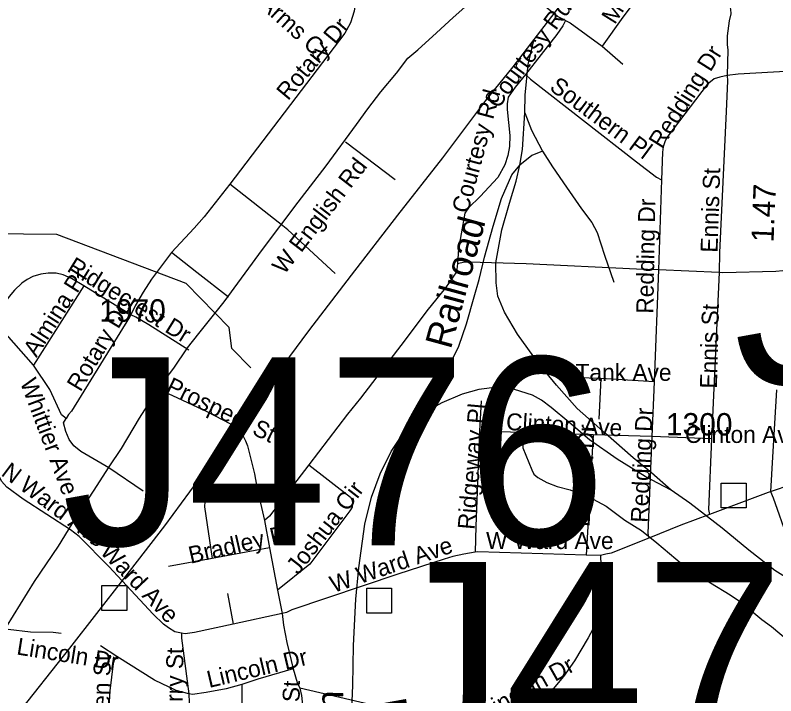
# Model space of a CAD drawing. Extents: x 1662474 to 1856135, y 779280 to 917889.
# Drawn here: x 1695531 to 1699781, y 797474 to 801278 of the extents above; entities that cross this region are included whole.
import ezdxf

# ---------------------------------------------------------------- set-up
doc = ezdxf.new("R2010")
doc.units = 0
for name, color, linetype in [('Exist Hydrographic Misc Water Feature', 7, 'Continuous'), ('Exist Railroad Mainline', 7, 'Continuous'), ('Exist Railroad Mainline Label', 7, 'Continuous'), ('Exist Railroad Siding', 7, 'Continuous'), ('Exist Road Non-System Structure Non-Sys Other Attributed CELL', 7, 'Continuous'), ('Exist Road Non-System Structure Non-Sys Other Number Label', 7, 'Continuous'), ('Exist Road Non-System Type 51', 7, 'Continuous'), ('Exist Road Non-System Type 51 Label', 7, 'Continuous'), ('Exist Road Secondary Mileage Hundredths English Label', 7, 'Continuous'), ('Exist Road Secondary Type 51 Attributed', 7, 'Continuous'), ('Exist Road Secondary Type 51 Label', 7, 'Continuous'), ('Exist Road Secondary Type 51 Number Label', 7, 'Continuous'), ('Exist Road Secondary Type 51 Undivided 4 Lane Attributed', 7, 'Continuous')]:
    doc.layers.add(name, color=color, linetype=linetype)

msp = doc.modelspace()

# ---------------------------------------------------------------- linework, layer by layer
at = {"layer": 'Exist Hydrographic Misc Water Feature'}
for points in [[(1696847.9, 799307.2), (1696740.9, 799414.4), (1696725.9, 799532.9), (1696485.9, 799777.5), (1695763.9, 800051.4), (1695388.9, 800055.8), (1695312.9, 800014.5), (1695154.8, 800024.4), (1694631.8, 800232), (1694557.8, 800332), (1694550.8, 800430.5), (1694468.8, 800540.5), (1694260.9, 800610.4), (1693636.8, 800682.1), (1693369.8, 800635.1), (1693194.8, 800645.2), (1693026.8, 800579.7), (1692899.8, 800375.4), (1692756.8, 800217.5), (1692562.8, 800054.1)], [(1698367.2, 798904.6), (1698367.2, 798860.3), (1698418.5, 798736.2), (1698428.6, 798712.2), (1698450.5, 798693.7), (1698502.5, 798665.5), (1698560.3, 798643), (1698632.2, 798625.2), (1698760, 798572.5), (1698833.7, 798534.1), (1698937.6, 798455.6), (1699031.3, 798397.1), (1699117, 798328.9), (1699258.6, 798210.3), (1699340.5, 798150.4), (1699416, 798105.4), (1699525.9, 798039.1), (1699589.9, 797995.2), (1699703.4, 797900.9)], [(1699703.4, 797900.9), (1699757.2, 797860.5), (1699803, 797821.8), (1699851, 797782.2), (1699900.8, 797751.7), (1699960.7, 797717.7), (1700034.5, 797680.9), (1700070.4, 797665.4), (1700110.5, 797650.6), (1700146.3, 797636.8), (1700183.3, 797618.8)]]:
    msp.add_lwpolyline(points, dxfattribs=at)
at = {"layer": 'Exist Railroad Mainline'}
for points in [[(1695532.7, 797355.6), (1695836.9, 797740.1), (1696137.3, 798128.2), (1696366.8, 798424.8), (1696552.5, 798677.8), (1696687.5, 798856.9), (1696858.6, 799090), (1697171.2, 799514.3), (1697410.9, 799824.9), (1697668.8, 800159.4), (1697920.8, 800480.2), (1698160.7, 800801), (1698313.9, 800989.9), (1698585.6, 801342.5), (1698859.8, 801700.9), (1699147.7, 802077.2), (1699411.8, 802426), (1699690.2, 802798.4), (1699919.8, 803081)], [(1698378.2, 800731.6), (1698380.9, 800831.6), (1698397.8, 801001.6), (1698426.4, 801129.4)], [(1698350.6, 800439.7), (1698364.9, 800527.7), (1698378.2, 800731.6)], [(1697772.5, 799028.8), (1697814.9, 799082.4), (1697871.6, 799172.2), (1697946, 799297.7), (1698009.1, 799427.4), (1698053.6, 799553.2), (1698096.4, 799703), (1698123, 799800.9), (1698153.7, 799924.7), (1698202.6, 800098.3), (1698247.7, 800254.3), (1698306.2, 800385.7), (1698350.6, 800439.7)], [(1699196.7, 798624), (1699087.1, 798720.8), (1698983.4, 798803.6), (1698830.3, 798940.4), (1698670.9, 799079.5), (1698555.7, 799210.2), (1698452.6, 799334.7), (1698337.4, 799495.2), (1698266, 799617.8), (1698228.4, 799708.2), (1698218.8, 799782.2), (1698217.5, 799894.2), (1698250.7, 800078), (1698293.2, 800227.8), (1698330.1, 800349.8), (1698350.6, 800439.7)], [(1697404.3, 797224.4), (1697418.1, 797530.7), (1697421.3, 797754.5), (1697434.8, 798014.5), (1697451.8, 798188.5), (1697485, 798432.3), (1697521.9, 798584.2), (1697570.8, 798713.9), (1697631.4, 798839.3), (1697701.9, 798944.9), (1697772.5, 799028.8)], [(1699865.9, 798118.1), (1699776.1, 798174.7), (1699630.7, 798287.6), (1699481.2, 798410.5), (1699300.2, 798549.7), (1699196.7, 798624)]]:
    msp.add_lwpolyline(points, dxfattribs=at)
at = {"layer": 'Exist Railroad Siding'}
for points in [[(1698378.2, 800731.6), (1698415.7, 800635.3), (1698477, 800518.8)], [(1698477, 800518.8), (1698417, 800493.1), (1698350.6, 800439.7)], [(1698477, 800518.8), (1698532.6, 800430.4), (1698612, 800316.2), (1698695.2, 800195.3), (1698752.8, 800119), (1698782.5, 800062.9), (1698823.9, 799936.7), (1698877, 799786.3)], [(1699196.7, 798624), (1699050.9, 798699.2), (1698895.6, 798795.9), (1698739.9, 798905.1), (1698624.7, 799003.6), (1698525, 799086.1), (1698471.3, 799126.5), (1698421.4, 799154.8), (1698321.5, 799185.7), (1698223.7, 799199.8), (1698121.3, 799186.5), (1698029.2, 799159.2), (1697915, 799111.9), (1697826.7, 799062.5), (1697772.5, 799028.8)]]:
    msp.add_lwpolyline(points, dxfattribs=at)
at = {"layer": 'Exist Road Non-System Structure Non-Sys Other Attributed CELL'}
for points in [[(1699475.9, 798662.8), (1699614.9, 798662.8), (1699614.9, 798523.7), (1699475.9, 798523.7)], [(1696015.2, 798090.5), (1696154.2, 798090.5), (1696154.2, 797951.4), (1696015.2, 797951.4)], [(1697495.3, 798075.2), (1697634.3, 798075.2), (1697634.3, 797936.1), (1697495.3, 797936.1)]]:
    msp.add_lwpolyline(points, close=True, dxfattribs=at)
at = {"layer": 'Exist Road Non-System Type 51'}
for p, q in [((1698810.5, 801105.7), (1698926.8, 801003.6)), ((1697654.4, 800357.9), (1697376.9, 800567.9)), ((1699142, 800358.5), (1699124.9, 799855.4)), ((1697026, 800101), (1696729.4, 800333.9)), ((1699124.9, 799855.4), (1699102.1, 799229.6)), ((1699464.2, 799840.7), (1699124.9, 799855.4)), ((1699464.2, 799840.7), (1699422, 798910.5)), ((1695915, 799765.4), (1695632.6, 799322.5)), ((1696176.9, 799603.4), (1695915, 799765.4)), ((1698803.4, 799247.5), (1698609.4, 799253.2)), ((1698803.4, 799247.5), (1698792.4, 799020.4)), ((1699102.1, 799229.6), (1698803.4, 799247.5)), ((1699102.1, 799229.6), (1699088.6, 798922.5)), ((1698134.9, 799122.5), (1698125.8, 798952.5)), ((1698760.6, 798933), (1698125.8, 798952.5)), ((1698760.6, 798933), (1698721, 798259.6)), ((1699088.6, 798922.5), (1698760.6, 798933)), ((1699422, 798910.5), (1699088.6, 798922.5)), ((1700345.4, 798818.4), (1699738.9, 798609.4)), ((1696245.4, 798618.4), (1696053.1, 798747.5)), ((1696883.2, 798630.7), (1696923.4, 798454.1)), ((1699738.9, 798609.4), (1699411, 798487.1)), ((1696923.4, 798454.1), (1696952, 798300)), ((1696952, 798300), (1696632.1, 798241.2)), ((1696952, 798300), (1696997.4, 798065.1)), ((1698802.4, 798257.2), (1698721, 798259.6)), ((1696632.1, 798241.2), (1696387.4, 798196.1)), ((1696717.6, 798044.9), (1696747.9, 797874.5)), ((1696997.4, 798065.1), (1697023.1, 797933.1)), ((1697023.1, 797933.1), (1696747.9, 797874.5)), ((1696099, 797694.2), (1696007.9, 797753.2)), ((1696796.6, 797537), (1696799.2, 797055.7))]:
    msp.add_line(p, q, dxfattribs=at)
for points in [[(1697384.5, 801854.5), (1697434.4, 801548.2), (1697443.4, 801467.1), (1697439.9, 801393.9), (1697424.1, 801301.2), (1697404.2, 801235.6), (1697372.1, 801176.9), (1696729.4, 800333.9)], [(1699158.2, 801619.9), (1699080.4, 801518.6), (1699049.4, 801464.8), (1699011.5, 801384.7), (1698984, 801343.5), (1698925.8, 801266.9), (1698810.5, 801105.7)], [(1699158.2, 801619.9), (1699485.2, 801374.5), (1699507.1, 801355.9), (1699522, 801334.4), (1699528.9, 801312.2), (1699529.9, 801286.2), (1699520.8, 801247.4), (1699509.4, 801162.7), (1699509.6, 801112.2), (1699512.9, 801083.9), (1699509.6, 800941.7)], [(1698605.8, 801247.7), (1698560.6, 801271.4), (1698522.9, 801301.5), (1698289.5, 801486.2), (1698242.8, 801512.2)], [(1698605.8, 801247.7), (1698591.1, 801219.1), (1698558, 801169.5), (1698382.6, 800946.4)], [(1698605.8, 801247.7), (1698632.9, 801235.9), (1698810.5, 801105.7)], [(1698382.6, 800946.4), (1698325.1, 800876.4), (1698285.9, 800820.7), (1698279.2, 800782.9), (1698279.2, 800750.1), (1698294, 800606), (1698292.4, 800543.5), (1698284.2, 800494.4), (1698266.1, 800441.9), (1698228.6, 800371.6), (1698129.6, 800264.8), (1698063.8, 800201), (1698043.9, 800171.4), (1698022.1, 800056.9), (1698008.6, 799971.6), (1698002.9, 799887.6)], [(1698382.6, 800946.4), (1698410.5, 800920.4), (1699002.4, 800458.2), (1699113.9, 800373.2), (1699142, 800358.5)], [(1699509.6, 800941.7), (1699468.5, 800932.5), (1699437.2, 800921.8), (1699397.4, 800890.5), (1699177.4, 800601.5), (1699163.8, 800576.1), (1699152.5, 800541.7), (1699148.9, 800512), (1699142, 800358.5)], [(1699509.6, 800941.7), (1699510.5, 800910.9), (1699503.6, 800739.6), (1699467.1, 799951.7), (1699464.2, 799840.7)], [(1699866.9, 800964.5), (1699570.1, 800948.8), (1699509.6, 800941.7)], [(1696729.4, 800333.9), (1696586.1, 800150.4), (1696531, 800087.4), (1696404.5, 799952.2)], [(1697318.4, 799833.6), (1697054.9, 800078.7), (1697026, 800101)], [(1696404.5, 799952.2), (1696291.9, 799802.1), (1696245.4, 799729.4), (1696201.6, 799653.8), (1696176.9, 799603.4)], [(1696722.9, 799702.1), (1696544.9, 799839.6), (1696404.5, 799952.2)], [(1698002.9, 799887.6), (1697997.1, 799844.1), (1697934.9, 799754), (1697831.8, 799626.2), (1697710.2, 799464), (1697459.6, 799137.5), (1697387.4, 799047.5), (1697172.5, 798764.2)], [(1699124.9, 799855.4), (1699002.9, 799857.9), (1698386.9, 799887.9), (1698063.2, 799898.1), (1698042.5, 799897.1), (1698002.9, 799887.6)], [(1695915, 799765.4), (1695846, 799807), (1695798.8, 799826.5), (1695758.9, 799835.4), (1695714.8, 799835.4), (1695673.9, 799831.2), (1695629.4, 799817.9), (1695598.5, 799801.2), (1695568.6, 799780.2), (1695526.6, 799741.2), (1695496.9, 799706), (1695470.1, 799668.4), (1695448.1, 799627.5), (1695430.5, 799582.1), (1695422.1, 799551.2)], [(1699819.6, 799849.6), (1699780.9, 799844.9), (1699484.5, 799838.5), (1699464.2, 799840.7)], [(1696176.9, 799603.4), (1696170.4, 799589.4), (1695844.6, 799064.9), (1695829.1, 799046.9), (1695815.2, 799023.6)], [(1696501.4, 799406), (1696277.5, 799546.7), (1696204.5, 799590), (1696176.9, 799603.4)], [(1695632.6, 799322.5), (1695454.1, 799524.1), (1695422.1, 799551.2)], [(1695815.2, 799023.6), (1695790.1, 799044.6), (1695725, 799186.4), (1695632.6, 799322.5)], [(1696340.4, 799190), (1696358.4, 799175.9), (1696601.4, 799062.2), (1696733.4, 798993.4), (1696762.8, 798974), (1696784, 798953), (1696798.4, 798935.7), (1696818.1, 798898.4), (1696828.1, 798871.9), (1696867.8, 798714.7), (1696883.2, 798630.7)], [(1696053.1, 798747.5), (1695898.1, 798839.6), (1695858.1, 798871.1), (1695832.6, 798906.5), (1695812.9, 798950.6), (1695800.1, 798999.2), (1695815.2, 799023.6)], [(1698125.8, 798952.5), (1698105.2, 798422), (1698102.1, 798276.9)], [(1699088.6, 798922.5), (1699066.9, 798381.1), (1699071.1, 798355.6)], [(1699422, 798910.5), (1699405, 798514.9), (1699411, 798487.1)], [(1697172.5, 798764.2), (1696951.1, 798478.2), (1696923.4, 798454.1)], [(1697172.5, 798764.2), (1697403.9, 798584), (1697412.9, 798567.7), (1697416.2, 798548), (1697413.9, 798529.1), (1697400.5, 798507.6), (1697177.4, 798209.2), (1696997.4, 798065.1)], [(1695840.5, 798402.4), (1695574.9, 798573.8), (1695483.2, 798640.4), (1695454.1, 798673.5), (1695443.1, 798694.5)], [(1696883.2, 798630.7), (1696617.9, 798585.5), (1696599.5, 798573.2), (1696591.4, 798560.4), (1696589.5, 798530.7), (1696632.1, 798241.2)], [(1699411, 798487.1), (1699250.4, 798427), (1699071.1, 798355.6)], [(1696459.9, 797824.4), (1696423.1, 797832), (1696387.6, 797853.2), (1696358.9, 797874.5), (1696302.1, 797930.4), (1696053.1, 798196.1), (1695887.4, 798365.1), (1695840.5, 798402.4)], [(1699071.1, 798355.6), (1698861.4, 798271.7), (1698831.5, 798264.6), (1698802.4, 798257.2)], [(1698102.1, 798276.9), (1698037.2, 798266.1), (1697976.1, 798251.9), (1697928.6, 798237.5), (1697668.2, 798153), (1697076.1, 797954.9), (1697047.2, 797939.4), (1697023.1, 797933.1)], [(1698721, 798259.6), (1698115.2, 798278.4), (1698102.1, 798276.9)], [(1698802.4, 798257.2), (1698810, 797982.9), (1698803.1, 797941.2), (1698787.1, 797898.7), (1698732.2, 797797.4), (1698655.4, 797669.9), (1698595, 797580.9), (1698537, 797513.7), (1698479.5, 797468), (1698371.4, 797387.9), (1698343.4, 797371.4)], [(1697023.1, 797933.1), (1697030.1, 797869.5), (1697047.9, 797771.9), (1697084.9, 797624.4)], [(1696747.9, 797874.5), (1696533.4, 797828.4), (1696480.9, 797820.5), (1696459.9, 797824.4)], [(1695787.4, 797822), (1695743.6, 797827), (1695615.9, 797830.2), (1695491.9, 797844.4)], [(1696459.9, 797824.4), (1696460.9, 797796.9), (1696501.1, 797485)], [(1696099, 797694.2), (1696085.4, 797678.8), (1696077.5, 797653.5), (1696060.4, 797501.6), (1696052.5, 797379.8), (1696056.5, 797213.4), (1696073.5, 796987.4), (1696072.5, 796907.1)], [(1696501.1, 797485), (1696430.8, 797503.4), (1696308.4, 797561.7), (1696099, 797694.2)], [(1697084.9, 797624.4), (1696886.6, 797566.7), (1696796.6, 797537)], [(1697084.9, 797624.4), (1697107.1, 797547.8), (1697120.8, 797517.1)], [(1696796.6, 797537), (1696708.9, 797513.7), (1696598.4, 797491.9), (1696521.6, 797480.9), (1696501.1, 797485)], [(1697120.8, 797517.1), (1697130.5, 797476.1), (1697133.6, 797439.9), (1697127.1, 797167.8), (1697128.1, 797057.8)], [(1698343.4, 797371.4), (1698311, 797351.7), (1698237.9, 797323.1), (1698165.1, 797305), (1698084, 797299.2), (1698042.8, 797299.2), (1698001.6, 797306.4), (1697623.6, 797399.8), (1697120.8, 797517.1)], [(1696501.1, 797485), (1696505.6, 797387.9), (1696513.4, 796694.8)]]:
    msp.add_lwpolyline(points, dxfattribs=at)
at = {"layer": 'Exist Road Secondary Type 51 Attributed'}
msp.add_lwpolyline([(1699784.9, 799184.1), (1699763.5, 798808.6), (1699751.6, 798616.1), (1699765.8, 798580.5), (1699846.7, 798352.3)], dxfattribs=at)
at = {"layer": 'Exist Road Secondary Type 51 Undivided 4 Lane Attributed'}
msp.add_lwpolyline([(1695441.3, 797796.2), (1695638.1, 798111.8), (1695772.6, 798309.3), (1695850, 798435.5), (1695968.7, 798617.7), (1696056.4, 798753.6), (1696124.4, 798856.6), (1696225.2, 799025.4), (1696339.3, 799202.9), (1696417.3, 799304.6), (1696493.1, 799418.2), (1696556.3, 799499), (1696697.8, 799675.8), (1696913.1, 799968.7), (1697111.4, 800233.9), (1697268, 800436), (1697438.6, 800667), (1697502.3, 800754.7), (1697574.1, 800850.3), (1697661.7, 800953.8), (1697725.5, 801037.5), (1697781.3, 801085.3), (1697884.9, 801178.9), (1697978.5, 801264.5), (1698128, 801399.9)], dxfattribs=at)

# ---------------------------------------------------------------- texts
at = {"layer": 'Exist Railroad Mainline Label'}
for s, rotation, p in [('Railroad', 74.7988, (1697964.8, 799406.4)), ('Denton', 88.0418, (1697342.4, 796855.1))]:
    msp.add_text(s, height=150, rotation=rotation, dxfattribs=at).set_placement(p)
at = {"layer": 'Exist Road Non-System Structure Non-Sys Other Number Label'}
for s, p in [('J478', (1699545.4, 799218.3)), ('J476', (1695790.1, 798315.5)), ('J477', (1697564.8, 797172.3))]:
    msp.add_text(s, height=1049.86, dxfattribs=at).set_placement(p)
at = {"layer": 'Exist Road Non-System Type 51 Label'}
for s, rotation, p in [('Kings Arms Ct', 318.0776, (1696625.2, 801567.1)), ('Millis St', 58.0618, (1698881.7, 801221.7)), ('Courtesy Rd', 53.7623, (1698229.9, 800750.3)), ('Rotary Dr', 50.1655, (1697055.3, 800796.7)), ('Redding Dr', 57.8044, (1699144.7, 800526.3)), ('Southern Pl', 323.365, (1698511, 800864.2)), ('Courtesy Rd', 75.0201, (1698060.7, 800165.7)), ('Ennis St', 88.1221, (1699455.5, 799949.6)), ('Redding Dr', 88.9127, (1699096.5, 799609.1)), ('Ridgecrest Dr', 328.226, (1695814.8, 799850.6)), ('Almina Pl', 57.5685, (1695649.2, 799361.2)), ('Rotary Dr', 58.9269, (1695895.1, 799168.7)), ('Ennis St', 88.5633, (1699452.1, 799190.1)), ('Whittier Ave', 290.6847, (1695556.4, 799227)), ('Prospect St', 334.1209, (1696366.4, 799172.4)), ('Ridgeway Pl', 84.9901, (1698097.5, 798400)), ('Redding Dr', 87.4498, (1699065.3, 798440)), ('Clinton Ave', 356.7562, (1698271.9, 798960.1)), ('Lincoln Dr', 86.9062, (1698740.1, 798416.4)), ('N Ward Ave', 323.1145, (1695446.6, 798709.1)), ('Joshua Cir', 52.2251, (1697112.9, 798146.7)), ('W Ward Ave', 313.7361, (1695892.9, 798387)), ('Bradley Pl', 12.8821, (1696511.3, 798212)), ('W Ward Ave', 359.9398, (1698162, 798294.7)), ('W Ward Ave', 18.7436, (1697309.2, 798048.1)), ('Lincoln Dr', 350.9203, (1695534.6, 797705.5)), ('Wrightenberry St', 89.0384, (1696455.4, 796789.3)), ('Lincoln Dr', 13.2478, (1696614.6, 797517.5)), ('Van Buren St', 88.1023, (1696041.6, 796946.8)), ('Lincoln Dr', 29.4315, (1698166.4, 797335.6)), ('Prospect St', 89.0384, (1697111.1, 796901.5))]:
    msp.add_text(s, height=95, rotation=rotation, dxfattribs=at).set_placement(p)
for s, p in [('Tank Ave', (1698662, 799234.2)), ('Clinton Ave', (1699274.1, 798887.2))]:
    msp.add_text(s, height=95, dxfattribs=at).set_placement(p)
at = {"layer": 'Exist Road Secondary Mileage Hundredths English Label'}
msp.add_text('1.47', height=125, rotation=87.5928, dxfattribs=at).set_placement((1699768.5, 800006.9))
at = {"layer": 'Exist Road Secondary Type 51 Label'}
msp.add_text('W English Rd', height=95, rotation=52.4446, dxfattribs=at).set_placement((1697034, 799823.4))
at = {"layer": 'Exist Road Secondary Type 51 Number Label'}
for s, p in [('1970', (1696000.4, 799565)), ('1300', (1699167.2, 798929))]:
    msp.add_text(s, height=125, dxfattribs=at).set_placement(p)

doc.saveas('drawing.dxf')
